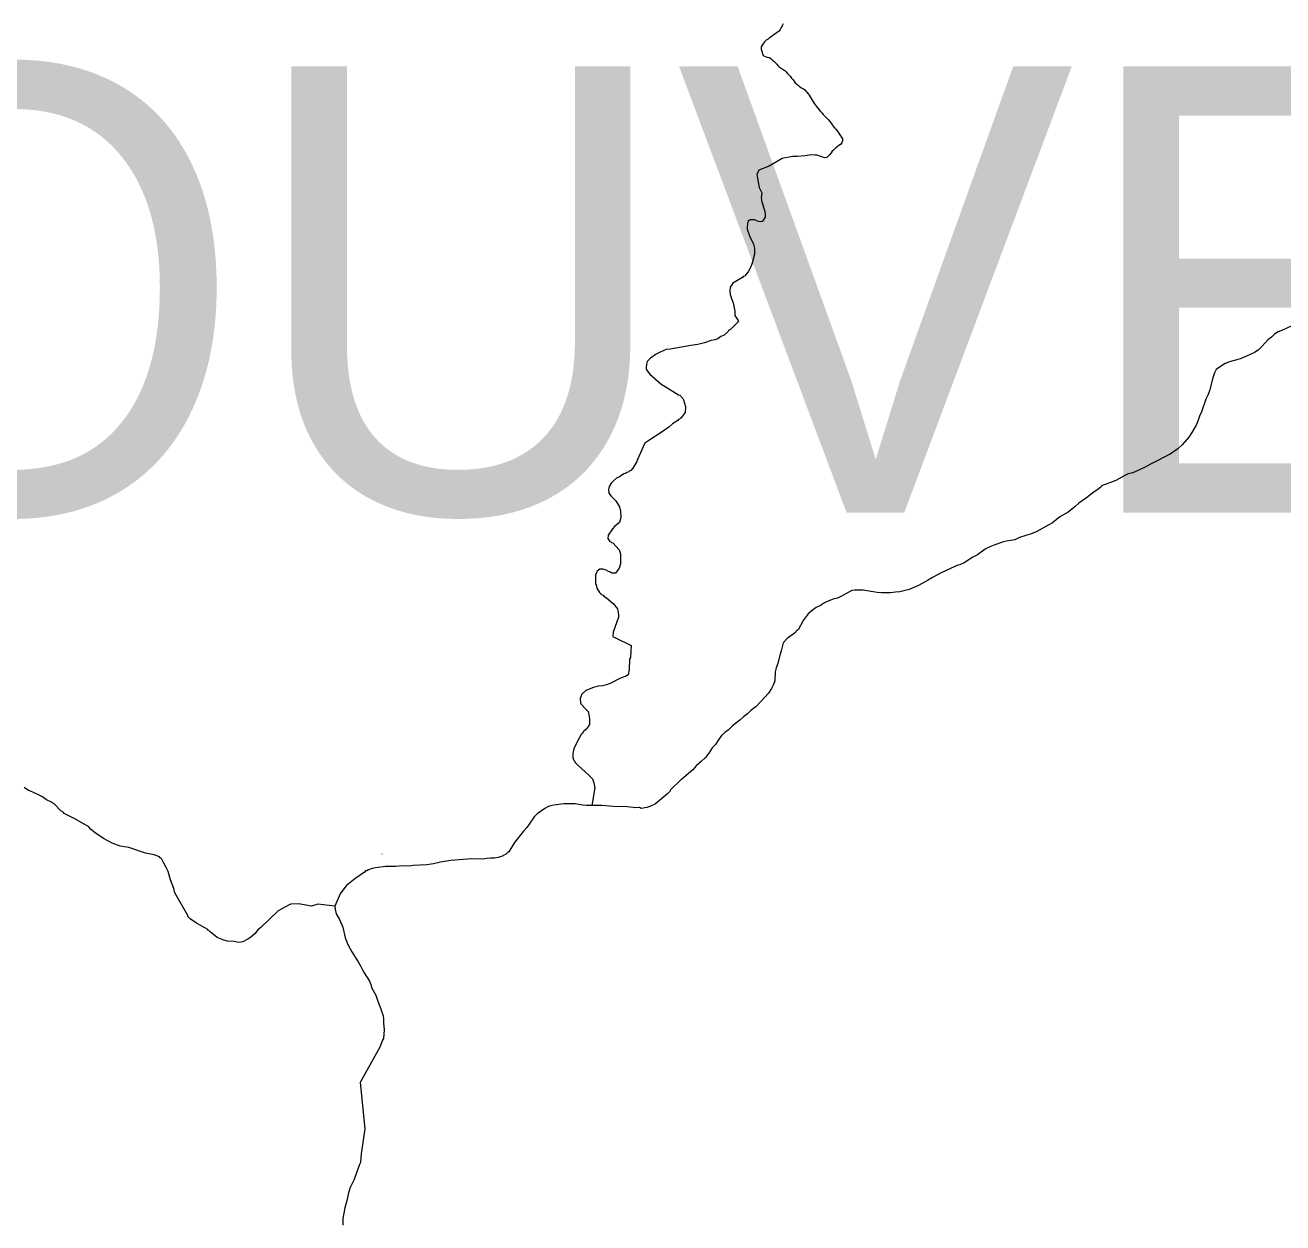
# Model space of a CAD drawing. Extents: x 553962 to 842807, y 8883888 to 9032388.
# Drawn here: x 594285 to 595694, y 8914300 to 8915641 of the extents above; entities that cross this region are included whole.
import ezdxf

# ---------------------------------------------------------------- set-up
doc = ezdxf.new("R2010")
doc.units = 0
doc.header["$LTSCALE"] = 160
doc.layers.add('6', color=7, linetype='Continuous', lineweight=13)

msp = doc.modelspace()

# ---------------------------------------------------------------- linework, layer by layer
at = {"layer": '6'}
for p, q in [((594685.2, 8914713), (594685.3, 8914713.3)), ((594632.1, 8914654.8), (594613, 8914657))]:
    msp.add_line(p, q, dxfattribs=at)
for points in [[(595134.2, 8915643), (595133.2, 8915640.8), (595132.1, 8915638.7), (595131, 8915636.7), (595129.7, 8915634.9), (595128, 8915633.5), (595126, 8915632.2), (595124.2, 8915630.9), (595122.4, 8915629.6), (595120.7, 8915628.4), (595119.1, 8915627.2), (595117.3, 8915625.9), (595115.4, 8915624.8), (595113.5, 8915622.9), (595112.2, 8915621.3), (595110.8, 8915619.2), (595109.6, 8915617.1), (595109.6, 8915614.5), (595110.4, 8915612.2), (595111, 8915609.6), (595112, 8915607.6), (595114, 8915606.3), (595116.5, 8915605.6), (595118.5, 8915605.1), (595120.5, 8915604), (595122.1, 8915602.7), (595123.8, 8915601.2), (595125.4, 8915599.7), (595127.1, 8915597.7)], [(595127.1, 8915597.7), (595128.3, 8915596.1), (595129.9, 8915594.7), (595132.1, 8915593.2), (595134.3, 8915591.8), (595136, 8915590.6), (595137.5, 8915589.1), (595139.2, 8915587.2), (595140.7, 8915585.8), (595142.3, 8915584.2), (595143.6, 8915582.1), (595145, 8915580.6), (595146.5, 8915578.9), (595147.8, 8915576.9), (595149.5, 8915575.3), (595151.3, 8915573.7), (595153, 8915572.2), (595155, 8915571.1), (595157.2, 8915570.2), (595158.8, 8915568.8), (595160.2, 8915567.3), (595160.8, 8915566.4), (595162.1, 8915564.7), (595163.3, 8915563), (595164.5, 8915561.2), (595165.6, 8915559.3), (595166.7, 8915557.4), (595167.8, 8915555.5), (595169.2, 8915553.5), (595170.4, 8915551.9), (595171.8, 8915550.2), (595173.2, 8915548.3), (595174.7, 8915546.6), (595176.2, 8915544.9), (595177.7, 8915543.2), (595179.1, 8915541.5), (595180.4, 8915539.8), (595182, 8915538.5), (595183.4, 8915537), (595185, 8915535.3), (595186.4, 8915533.7), (595188, 8915531.6), (595189.1, 8915529.8), (595190.4, 8915528.2), (595191.8, 8915526.6), (595193.3, 8915524.8), (595194.8, 8915523.2), (595195.9, 8915521.5), (595197.1, 8915519.7), (595198.4, 8915517.6), (595199.7, 8915515.9), (595200.7, 8915514), (595200.9, 8915511.9), (595199.9, 8915509.6), (595198.4, 8915507.9), (595196.6, 8915506.7), (595194.7, 8915505.3), (595192.8, 8915503.7), (595190.9, 8915502), (595189.3, 8915500.2), (595187.9, 8915498.3), (595186.1, 8915496.1), (595184.8, 8915494.6), (595183.2, 8915493.2), (595180.7, 8915492.8)], [(595180.7, 8915492.8), (595178.6, 8915493.5), (595176.6, 8915494.4), (595174.4, 8915495.2), (595172.4, 8915495.9), (595170.3, 8915496), (595165.8, 8915496.2), (595159.1, 8915495.2), (595150.3, 8915494.3), (595144.7, 8915494.3), (595133, 8915492.2), (595118.7, 8915483.7), (595107, 8915479.1), (595104.9, 8915474.1)], [(595104.9, 8915474.1), (595107.5, 8915459.6), (595110.3, 8915453.6), (595109.7, 8915447.9), (595110.5, 8915443.4), (595113.2, 8915434.3), (595114.2, 8915430), (595114.2, 8915426.4), (595111.3, 8915421.9), (595110.7, 8915421.4), (595108.9, 8915421.1), (595106.6, 8915421.4), (595104.7, 8915422.4), (595102, 8915423.3), (595098.1, 8915423.6), (595097.2, 8915423.3), (595094.8, 8915421.6), (595093.8, 8915415.4), (595093.8, 8915412.9), (595096.5, 8915405.5), (595100.9, 8915396.1), (595102.1, 8915391.5), (595102.2, 8915384.8), (595099, 8915373.6), (595097.3, 8915369.4), (595095, 8915365.2), (595090.8, 8915360.2), (595089.6, 8915360), (595088.6, 8915358.8)], [(595088.6, 8915358.8), (595077.9, 8915352.5), (595075.1, 8915347.9), (595074.5, 8915343.8), (595075.1, 8915339.7), (595076.4, 8915335.2), (595078.1, 8915330.4), (595080, 8915321), (595080.1, 8915316.3), (595083.9, 8915310.5), (595084.1, 8915309.7), (595075.4, 8915300.7), (595073.1, 8915299.4), (595072.6, 8915298.2), (595068.1, 8915294.4), (595064.6, 8915292.7), (595061, 8915290.3), (595057.7, 8915289.1), (595053.7, 8915288.4), (595046, 8915285.6), (595038.8, 8915283.8), (595030.9, 8915282.7), (595007.8, 8915278.7), (595003.4, 8915278.3), (594996.4, 8915275.3), (594992.2, 8915273), (594985.5, 8915268.4), (594982, 8915264.8), (594981.1, 8915261.7), (594980.9, 8915257.8), (594981, 8915256.1), (594982.4, 8915253.8), (594985, 8915250.7), (594997.4, 8915239.9), (595017.2, 8915227.4), (595018.4, 8915227.2), (595021.8, 8915223.2), (595022.6, 8915221.9), (595024.7, 8915214.3), (595024.5, 8915207.6), (595020.2, 8915201.6), (595019, 8915200.9), (595018.7, 8915200.1), (595017, 8915199.7), (595016.4, 8915198.8), (595010.3, 8915194.9), (595006.1, 8915191.2), (594997.7, 8915185.1), (594983.8, 8915176.3), (594979.5, 8915173.1), (594972.6, 8915158.2), (594972, 8915156.3), (594970.8, 8915154.6), (594970.4, 8915152.8), (594965.9, 8915145.3), (594963.5, 8915142.8), (594962.6, 8915142.4), (594962, 8915141.7), (594961.3, 8915141.5), (594960.9, 8915140.9), (594959.2, 8915140.4), (594957.7, 8915139.2), (594955.7, 8915139), (594951.1, 8915135.7), (594951.1, 8915135.7)], [(595703.3, 8915304.4), (595693.5, 8915299.8), (595688.7, 8915298), (595684.6, 8915295.3), (595681.1, 8915291.9), (595677.3, 8915288.9), (595670.6, 8915281.6), (595666.2, 8915277.6), (595662.2, 8915275), (595656.5, 8915272.1), (595647.4, 8915268), (595642.4, 8915266.8), (595634.1, 8915264.2), (595629.4, 8915262.4), (595625.1, 8915260), (595619.3, 8915255.7), (595617.5, 8915252), (595615.7, 8915246.4), (595611.8, 8915231.8)], [(595703.3, 8915304.4), (595693.5, 8915299.8), (595688.7, 8915298), (595684.6, 8915295.3), (595681.1, 8915291.9), (595677.3, 8915288.9), (595670.6, 8915281.6), (595666.2, 8915277.6), (595662.2, 8915275), (595656.5, 8915272.1), (595647.4, 8915268), (595642.4, 8915266.8), (595634.1, 8915264.2), (595629.4, 8915262.4), (595625.1, 8915260), (595619.3, 8915255.7), (595617.5, 8915252), (595615.7, 8915246.4), (595611.8, 8915231.8)], [(595611.8, 8915231.8), (595610, 8915227.2), (595607.7, 8915222.5), (595603, 8915208.5), (595600.6, 8915203.6), (595599.1, 8915198.9), (595599.1, 8915198.9), (595597.1, 8915194.2), (595592, 8915185.1), (595588.6, 8915180.1), (595581.1, 8915171.3), (595576.2, 8915167.1), (595567.8, 8915161.1), (595544.8, 8915149.4), (595539.6, 8915146.4), (595525.9, 8915140.2), (595520.9, 8915138.9), (595517, 8915137.2), (595506.8, 8915131.3), (595490.8, 8915125.5), (595490.3, 8915124.4), (595486.9, 8915121.5), (595482.6, 8915118.9), (595474.2, 8915112.2), (595465.5, 8915106), (595461.5, 8915102.5), (595453.5, 8915096.1), (595444.2, 8915090.7), (595435.9, 8915083.9), (595417.8, 8915074.1), (595413.1, 8915072.2), (595398.9, 8915067.6), (595393.9, 8915065.2), (595389.3, 8915064.2), (595384.6, 8915063.5), (595380.1, 8915062.3), (595371.3, 8915059.3), (595365.8, 8915057.1), (595360.6, 8915054.4), (595351.8, 8915048.4), (595346.8, 8915045.7), (595337.1, 8915039.1), (595332.1, 8915037.1), (595330.1, 8915036.8), (595321.7, 8915033.1), (595311.4, 8915028.2), (595301.4, 8915023), (595295.9, 8915019.4), (595285.8, 8915013.7), (595275.5, 8915009.4), (595265.1, 8915006.6), (595260, 8915006.5), (595254.6, 8915005.7), (595244.9, 8915005.5), (595239.4, 8915006.1), (595224, 8915008.7), (595214.6, 8915008.5), (595211.2, 8915008.1), (595199.7, 8915001.9), (595195.2, 8914999.8), (595190.1, 8914998.6), (595185.3, 8914996.8), (595180.7, 8914994.3), (595176, 8914991.4), (595171.3, 8914989.2), (595167.1, 8914986.1), (595162.4, 8914982), (595156.6, 8914974.7), (595151.1, 8914964.2), (595149, 8914962.6), (595148.1, 8914961.4), (595138.7, 8914954.5), (595134.1, 8914949.5), (595132.1, 8914940.8), (595130.4, 8914935.8), (595128.2, 8914926.6), (595126.5, 8914921.7), (595125.3, 8914917.3), (595124.9, 8914907.2), (595123.5, 8914902.9), (595121.3, 8914898.5), (595117.7, 8914893.2), (595114.2, 8914889), (595104, 8914878.5), (595098.2, 8914873.7), (595094.3, 8914870), (595089.9, 8914866.9), (595085.7, 8914863.1), (595077.5, 8914856.6), (595073.2, 8914852.3), (595068.9, 8914849.1), (595065.1, 8914845.7), (595061.8, 8914841.2), (595058.5, 8914835.8), (595054.6, 8914831.9), (595051.1, 8914826.2), (595047.2, 8914821.4), (595042.3, 8914816.6), (595036.8, 8914812), (595033.2, 8914807.5), (595020.3, 8914796.6)], [(595611.8, 8915231.8), (595610, 8915227.2), (595607.7, 8915222.5), (595603, 8915208.5), (595600.6, 8915203.6), (595599.1, 8915198.9), (595599.1, 8915198.9), (595597.1, 8915194.2), (595592, 8915185.1), (595588.6, 8915180.1), (595581.1, 8915171.3), (595576.2, 8915167.1), (595567.8, 8915161.1), (595544.8, 8915149.4), (595539.6, 8915146.4), (595525.9, 8915140.2), (595520.9, 8915138.9), (595517, 8915137.2), (595506.8, 8915131.3), (595490.8, 8915125.5), (595490.3, 8915124.4), (595486.9, 8915121.5), (595482.6, 8915118.9), (595474.2, 8915112.2), (595465.5, 8915106), (595461.5, 8915102.5), (595453.5, 8915096.1), (595444.2, 8915090.7), (595435.9, 8915083.9), (595417.8, 8915074.1), (595413.1, 8915072.2), (595398.9, 8915067.6), (595393.9, 8915065.2), (595389.3, 8915064.2), (595384.6, 8915063.5), (595380.1, 8915062.3), (595371.3, 8915059.3), (595365.8, 8915057.1), (595360.6, 8915054.4), (595351.8, 8915048.4), (595346.8, 8915045.7), (595337.1, 8915039.1), (595332.1, 8915037.1), (595330.1, 8915036.8), (595321.7, 8915033.1), (595311.4, 8915028.2), (595301.4, 8915023), (595295.9, 8915019.4), (595285.8, 8915013.7), (595275.5, 8915009.4), (595265.1, 8915006.6), (595260, 8915006.5), (595254.6, 8915005.7), (595244.9, 8915005.5), (595239.4, 8915006.1), (595224, 8915008.7), (595214.6, 8915008.5), (595211.2, 8915008.1), (595199.7, 8915001.9), (595195.2, 8914999.8), (595190.1, 8914998.6), (595185.3, 8914996.8), (595180.7, 8914994.3), (595176, 8914991.4), (595171.3, 8914989.2), (595167.1, 8914986.1), (595162.4, 8914982), (595156.6, 8914974.7), (595151.1, 8914964.2), (595149, 8914962.6), (595148.1, 8914961.4), (595138.7, 8914954.5), (595134.1, 8914949.5), (595132.1, 8914940.8), (595130.4, 8914935.8), (595128.2, 8914926.6), (595126.5, 8914921.7), (595125.3, 8914917.3), (595124.9, 8914907.2), (595123.5, 8914902.9), (595121.3, 8914898.5), (595117.7, 8914893.2), (595114.2, 8914889), (595104, 8914878.5), (595098.2, 8914873.7), (595094.3, 8914870), (595089.9, 8914866.9), (595085.7, 8914863.1), (595077.5, 8914856.6), (595073.2, 8914852.3), (595068.9, 8914849.1), (595065.1, 8914845.7), (595061.8, 8914841.2), (595058.5, 8914835.8), (595054.6, 8914831.9), (595051.1, 8914826.2), (595047.2, 8914821.4), (595042.3, 8914816.6), (595036.8, 8914812), (595033.2, 8914807.5), (595020.3, 8914796.6)], [(594951.1, 8915135.7), (594947.5, 8915133.9), (594944.4, 8915131.2), (594942.1, 8915128.7), (594939.2, 8915124.7), (594938.7, 8915121.4), (594938.9, 8915117.1), (594941.7, 8915113.9), (594946.4, 8915109.2), (594948.7, 8915105.9), (594950.8, 8915101.8), (594952.1, 8915097.2), (594952.3, 8915090), (594950.8, 8915084.3), (594945.9, 8915080.2), (594943.3, 8915077.3), (594938.3, 8915070.2), (594937.8, 8915066.7), (594940.1, 8915063.2), (594941.3, 8915062.9), (594942, 8915062.2), (594943.6, 8915061.5), (594950.5, 8915053.9), (594951.9, 8915049.5), (594952.1, 8915038.2), (594950.7, 8915033.3), (594946.6, 8915027.8), (594944.2, 8915027.6), (594942.3, 8915027.8), (594940.3, 8915029), (594938.7, 8915029.4), (594936.2, 8915031.1), (594932.6, 8915032), (594928.8, 8915032), (594926, 8915030), (594925.4, 8915029.2), (594924.2, 8915025.5)], [(594924.2, 8915025.5), (594923.9, 8915021.5), (594924.1, 8915015.7), (594924.7, 8915014.7), (594925.6, 8915010.9), (594928.5, 8915005.9), (594929.8, 8915005.1), (594930.7, 8915004.2), (594931.1, 8915003.4), (594932.5, 8915003), (594933.3, 8915002.1), (594936.4, 8915000), (594943.9, 8914993.9), (594948.9, 8914987.7), (594949.9, 8914980.9), (594950, 8914978.3), (594944, 8914961.7), (594943.4, 8914957.2), (594943.9, 8914956.3), (594945.8, 8914955.7), (594964.1, 8914946.8), (594963.4, 8914933.3), (594962.2, 8914931.5), (594961.7, 8914919.8), (594960.8, 8914913.8), (594957.8, 8914911.8), (594955.2, 8914911.2), (594950.6, 8914909.5), (594941.2, 8914904.6), (594936.5, 8914902.5), (594931.8, 8914901.6), (594927.1, 8914901.1), (594922, 8914899.7), (594913.1, 8914896.1), (594908.9, 8914892.3), (594906.8, 8914887.4), (594907.1, 8914882.6), (594907.6, 8914881.2), (594913.6, 8914874.9), (594914.9, 8914873.9), (594915.7, 8914872.9), (594916.6, 8914869), (594917.2, 8914864.5), (594917.2, 8914858.1), (594915.6, 8914855.3), (594914.7, 8914854.6), (594914.4, 8914853.5), (594913.4, 8914853.1), (594912.6, 8914851.8), (594910.7, 8914850.4), (594909, 8914847.7), (594907.9, 8914846.9), (594903.9, 8914839.7), (594899.7, 8914831), (594898.6, 8914825.6), (594898.8, 8914821.1), (594899.3, 8914818.5), (594900.2, 8914818), (594901.7, 8914815.3), (594904.6, 8914812.2), (594916.7, 8914801.6), (594920.7, 8914797.2), (594922.3, 8914793), (594923.4, 8914787.2), (594919.8, 8914767.4)], [(595020.3, 8914796.6), (595020.2, 8914796.6), (595007.6, 8914784.8), (595007.8, 8914783.6), (595005.2, 8914781.1), (594991.3, 8914769.4), (594984.9, 8914766.4), (594981.6, 8914765.3), (594981.6, 8914765.3), (594975.3, 8914764.3), (594973.2, 8914765.1), (594969.2, 8914765), (594957.1, 8914766.4), (594948.3, 8914765.8), (594931.3, 8914767.3), (594914.1, 8914767.5), (594909.9, 8914767.9)], [(595020.3, 8914796.6), (595020.2, 8914796.6), (595007.6, 8914784.8), (595007.8, 8914783.6), (595005.2, 8914781.1), (594991.3, 8914769.4), (594984.9, 8914766.4), (594981.6, 8914765.3), (594981.6, 8914765.3), (594975.3, 8914764.3), (594973.2, 8914765.1), (594969.2, 8914765), (594957.1, 8914766.4), (594948.3, 8914765.8), (594931.3, 8914767.3), (594914.1, 8914767.5), (594909.9, 8914767.9)], [(594613, 8914657), (594606, 8914654.9), (594591.4, 8914657.4), (594582.9, 8914656.9), (594581.7, 8914656.6), (594568.8, 8914649.4), (594549.4, 8914631), (594545.8, 8914628.2), (594542.7, 8914624.3), (594538.2, 8914620), (594534.5, 8914617.7), (594528.9, 8914614.7), (594527.2, 8914614.3), (594523.7, 8914614.1), (594519.5, 8914615.2), (594511.9, 8914615.4), (594507.8, 8914616.6), (594500.4, 8914619.7), (594492.4, 8914625.8), (594491.5, 8914627), (594490.3, 8914627.5), (594489.7, 8914628.7), (594477.1, 8914635.6), (594470.2, 8914640.4), (594467.3, 8914643.3), (594467.6, 8914644.4), (594452.9, 8914669.7), (594451.7, 8914674.7), (594448.2, 8914684.3), (594445.5, 8914693.4), (594443.2, 8914698.1), (594440.4, 8914702.8), (594438.1, 8914708.2), (594436.6, 8914708.9), (594435.7, 8914709.8), (594429.7, 8914712.2), (594420.1, 8914714.2), (594401.4, 8914720.3), (594391.8, 8914722.1), (594382.7, 8914725.4), (594378.4, 8914727.6), (594373.1, 8914730.7), (594363.8, 8914736.7), (594358.5, 8914740.8), (594356, 8914744), (594350.4, 8914746.9), (594341, 8914752.5), (594328.9, 8914758.7), (594327.7, 8914760), (594325.3, 8914761.5), (594318.5, 8914768.5), (594314.1, 8914771.4), (594309.3, 8914773.9), (594304.6, 8914777.1), (594300.2, 8914779.5), (594290.6, 8914783.9), (594288.8, 8914784.3), (594284.3, 8914787.5)], [(594909.9, 8914767.9), (594901.4, 8914769.4), (594897.1, 8914769.2), (594888.5, 8914769.4), (594879.9, 8914768.3), (594875.3, 8914767.4), (594871.4, 8914766.2), (594867.2, 8914764.3), (594858.6, 8914758.1), (594855.5, 8914754.6), (594849.9, 8914746.5), (594847.2, 8914742.9), (594843.3, 8914738.8), (594833.4, 8914726.1), (594826.9, 8914715.4), (594825.8, 8914714.9), (594825.3, 8914714.1), (594824.5, 8914713.7), (594823.3, 8914712.7), (594821.4, 8914712), (594820.7, 8914711.1), (594815.2, 8914709.2), (594811, 8914708.4), (594806.3, 8914708.5), (594802.4, 8914708.1), (594798, 8914707.3), (594785.3, 8914707.7), (594762.1, 8914705.8), (594750.6, 8914704.1), (594742.8, 8914702), (594735.1, 8914700.9), (594727.3, 8914700.8), (594719.7, 8914700.2), (594715.7, 8914699.6), (594711.8, 8914699.8), (594704.3, 8914699.6), (594700.3, 8914699.2), (594692.7, 8914699.3), (594689.4, 8914699.2), (594677.5, 8914697.7), (594674, 8914696.9), (594669.8, 8914695.6), (594667.9, 8914694.3), (594666.6, 8914694.2), (594665.3, 8914692.8), (594654.6, 8914685.3), (594645.2, 8914677.7), (594642.1, 8914674.1), (594638.2, 8914668.7), (594632.1, 8914654.8), (594632.3, 8914651.2), (594633.6, 8914646.1), (594637.5, 8914639.8), (594640.9, 8914631.3), (594643.7, 8914619.1), (594645, 8914615.4), (594646.6, 8914611.7), (594651.3, 8914603.5), (594658.3, 8914592.3), (594661.1, 8914587.3), (594663, 8914583.3), (594664.8, 8914579.9), (594670.8, 8914570.6), (594672.6, 8914566.9), (594673.2, 8914563.8), (594677.9, 8914555), (594680.5, 8914547.3), (594683.8, 8914539.7), (594684.3, 8914537.2), (594686.3, 8914531.8), (594686.7, 8914528.2), (594686.7, 8914524.1), (594687.3, 8914516.4), (594686.6, 8914506.7), (594685.5, 8914504.5), (594682.5, 8914496.8), (594660.3, 8914457.3), (594665.8, 8914405.3), (594661.6, 8914377.5), (594660.9, 8914367.5), (594659.8, 8914365.5), (594653.4, 8914347.9), (594649.4, 8914339.8), (594646.9, 8914332.3), (594645.6, 8914324.7), (594643.3, 8914316.9), (594641.1, 8914305.1), (594641.1, 8914297.3)], [(594909.9, 8914767.9), (594901.4, 8914769.4), (594897.1, 8914769.2), (594888.5, 8914769.4), (594879.9, 8914768.3), (594875.3, 8914767.4), (594871.4, 8914766.2), (594867.2, 8914764.3), (594858.6, 8914758.1), (594855.5, 8914754.6), (594849.9, 8914746.5), (594847.2, 8914742.9), (594843.3, 8914738.8), (594833.4, 8914726.1), (594826.9, 8914715.4), (594825.8, 8914714.9), (594825.3, 8914714.1), (594824.5, 8914713.7), (594823.3, 8914712.7), (594821.4, 8914712), (594820.7, 8914711.1), (594815.2, 8914709.2), (594811, 8914708.4), (594806.3, 8914708.5), (594802.4, 8914708.1), (594798, 8914707.3), (594785.3, 8914707.7), (594762.1, 8914705.8), (594750.6, 8914704.1), (594742.8, 8914702), (594735.1, 8914700.9), (594727.3, 8914700.8), (594719.7, 8914700.2), (594715.7, 8914699.6), (594711.8, 8914699.8), (594704.3, 8914699.6), (594700.3, 8914699.2), (594692.7, 8914699.3), (594689.4, 8914699.2), (594677.5, 8914697.7), (594674, 8914696.9), (594669.8, 8914695.6), (594667.9, 8914694.3), (594666.6, 8914694.2), (594665.3, 8914692.8), (594654.6, 8914685.3), (594645.2, 8914677.7), (594642.1, 8914674.1), (594638.2, 8914668.7), (594632.1, 8914654.8), (594632.3, 8914651.2), (594633.6, 8914646.1), (594637.5, 8914639.8), (594640.9, 8914631.3), (594643.7, 8914619.1), (594645, 8914615.4), (594646.6, 8914611.7), (594651.3, 8914603.5), (594658.3, 8914592.3), (594661.1, 8914587.3), (594663, 8914583.3), (594664.8, 8914579.9), (594670.8, 8914570.6), (594672.6, 8914566.9), (594673.2, 8914563.8), (594677.9, 8914555), (594680.5, 8914547.3), (594683.8, 8914539.7), (594684.3, 8914537.2), (594686.3, 8914531.8), (594686.7, 8914528.2), (594686.7, 8914524.1), (594687.3, 8914516.4), (594686.6, 8914506.7), (594685.5, 8914504.5), (594682.5, 8914496.8), (594660.3, 8914457.3), (594665.8, 8914405.3), (594661.6, 8914377.5), (594660.9, 8914367.5), (594659.8, 8914365.5), (594653.4, 8914347.9), (594649.4, 8914339.8), (594646.9, 8914332.3), (594645.6, 8914324.7), (594643.3, 8914316.9), (594641.1, 8914305.1), (594641.1, 8914297.3)]]:
    msp.add_lwpolyline(points, dxfattribs=at)

# ---------------------------------------------------------------- texts
msp.add_text('(DELMIRO GOUVEIA)', height=500, dxfattribs=at).set_placement((590036.9, 8915095.5))

doc.saveas('drawing.dxf')
